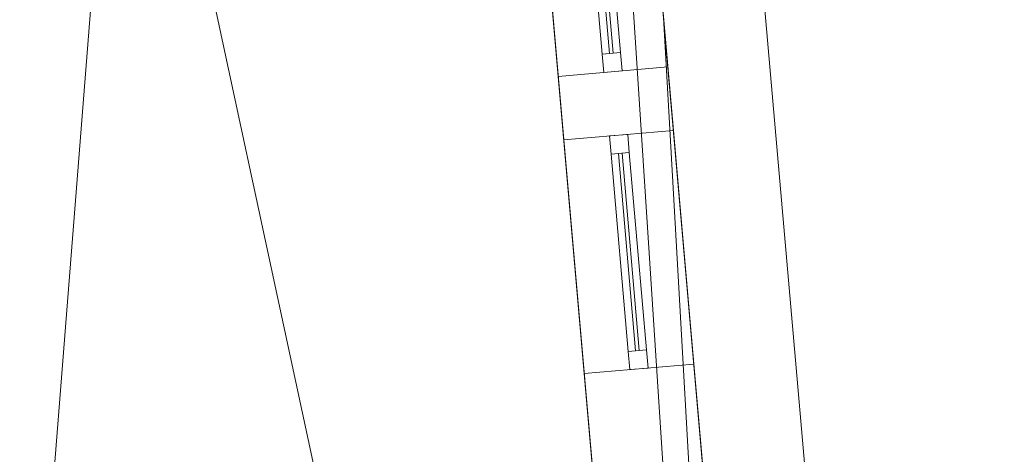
# Model space of a CAD drawing. Header units: millimetres. Extents: x -430348 to -225823, y -86243 to 5084.
# Tile 266 of 656: x -421236 to -418549, y -33682 to -32496. Entities that reach past the tile are written whole.
import ezdxf

# ---------------------------------------------------------------- set-up
doc = ezdxf.new("R2010")
doc.units = ezdxf.units.MM
for name, color, linetype, lineweight in [('A-GLAZ-CURT', 52, 'Continuous', 9), ('A-GLAZ-CWMG', 51, 'Continuous', 9), ('A-ROOF', 132, 'Continuous', 9), ('A-WALL', 113, 'Continuous', 9)]:
    doc.layers.add(name, color=color, linetype=linetype, lineweight=lineweight)

# ---------------------------------------------------------------- blocks, each defined once
blk = doc.blocks.new('System Panel - Glazed-497882-_3D_ Copy 1')
at = {"layer": 'A-GLAZ-CURT', "transparency": 33554471}
mesh = blk.add_polyface(dxfattribs=at)
corners = [(-262.5, 5), (-262.5, 5, 1000), (262.5, 5, 1000), (262.5, 5)]
mesh.append_faces([[corners[k] for k in face] for face in [(1, 2, 3, 0)]])
mesh = blk.add_polyface(dxfattribs=at)
corners = [(262.5, -5), (-262.5, -5), (-262.5, 5), (262.5, 5)]
mesh.append_faces([[corners[k] for k in face] for face in [(0, 1, 2, 3)]])
mesh = blk.add_polyface(dxfattribs=at)
corners = [(-262.5, -5, 1000), (262.5, -5, 1000), (262.5, 5, 1000), (-262.5, 5, 1000)]
mesh.append_faces([[corners[k] for k in face] for face in [(3, 0, 1, 2)]])
mesh = blk.add_polyface(dxfattribs=at)
corners = [(-262.5, -5), (-262.5, -5, 1000), (-262.5, 5, 1000), (-262.5, 5)]
mesh.append_faces([[corners[k] for k in face] for face in [(0, 1, 2, 3)]])
mesh = blk.add_polyface(dxfattribs=at)
corners = [(262.5, -5, 1000), (262.5, -5), (262.5, 5), (262.5, 5, 1000)]
mesh.append_faces([[corners[k] for k in face] for face in [(0, 1, 2, 3)]])
mesh = blk.add_polyface(dxfattribs=at)
corners = [(-262.5, -5), (262.5, -5), (262.5, -5, 1000), (-262.5, -5, 1000)]
mesh.append_faces([[corners[k] for k in face] for face in [(2, 3, 0, 1)]])
blk = doc.blocks.new('Rectangular Mullion - 50mm x 50mm-389654-_3D_ Copy 1')
at = {"layer": 'A-GLAZ-CWMG'}
mesh = blk.add_polyface(dxfattribs=at)
corners = [(0, 25), (-50, 25), (-50, -25), (0, -25)]
mesh.append_faces([[corners[k] for k in face] for face in [(2, 3, 0, 1)]])
mesh = blk.add_polyface(dxfattribs=at)
corners = [(0, 25, -1100), (0, -25, -1100), (-50, -25, -1100), (-50, 25, -1100)]
mesh.append_faces([[corners[k] for k in face] for face in [(0, 1, 2, 3)]])
mesh = blk.add_polyface(dxfattribs=at)
corners = [(-50, 25), (0, 25), (0, 25, -1100), (-50, 25, -1100)]
mesh.append_faces([[corners[k] for k in face] for face in [(3, 0, 1, 2)]])
mesh = blk.add_polyface(dxfattribs=at)
corners = [(-50, -25), (-50, 25), (-50, 25, -1100), (-50, -25, -1100)]
mesh.append_faces([[corners[k] for k in face] for face in [(0, 1, 2, 3)]])
mesh = blk.add_polyface(dxfattribs=at)
corners = [(0, 25), (0, -25), (0, -25, -1100), (0, 25, -1100)]
mesh.append_faces([[corners[k] for k in face] for face in [(0, 1, 2, 3)]])
mesh = blk.add_polyface(dxfattribs=at)
corners = [(0, -25), (-50, -25), (-50, -25, -1100), (0, -25, -1100)]
mesh.append_faces([[corners[k] for k in face] for face in [(3, 0, 1, 2)]])
blk = doc.blocks.new('Rectangular Mullion - 50mm x 50mm-323046-_3D_ Copy 1')
at = {"layer": 'A-GLAZ-CWMG'}
mesh = blk.add_polyface(dxfattribs=at)
corners = [(0, 25), (-50, 25), (-50, -25), (0, -25)]
mesh.append_faces([[corners[k] for k in face] for face in [(3, 0, 1, 2)]])
mesh = blk.add_polyface(dxfattribs=at)
corners = [(0, 25, -525), (0, -25, -525), (-50, -25, -525), (-50, 25, -525)]
mesh.append_faces([[corners[k] for k in face] for face in [(3, 0, 1, 2)]])
mesh = blk.add_polyface(dxfattribs=at)
corners = [(-50, 25), (0, 25), (0, 25, -525), (-50, 25, -525)]
mesh.append_faces([[corners[k] for k in face] for face in [(0, 1, 2, 3)]])
mesh = blk.add_polyface(dxfattribs=at)
corners = [(-50, -25), (-50, 25), (-50, 25, -525), (-50, -25, -525)]
mesh.append_faces([[corners[k] for k in face] for face in [(0, 1, 2, 3)]])
mesh = blk.add_polyface(dxfattribs=at)
corners = [(0, 25), (0, -25), (0, -25, -525), (0, 25, -525)]
mesh.append_faces([[corners[k] for k in face] for face in [(0, 1, 2, 3)]])
mesh = blk.add_polyface(dxfattribs=at)
corners = [(0, -25), (-50, -25), (-50, -25, -525), (0, -25, -525)]
mesh.append_faces([[corners[k] for k in face] for face in [(0, 1, 2, 3)]])
blk = doc.blocks.new('Rectangular Mullion - 50mm x 50mm-323047-_3D_ Copy 1')
at = {"layer": 'A-GLAZ-CWMG'}
mesh = blk.add_polyface(dxfattribs=at)
corners = [(0, 25), (-50, 25), (-50, -25), (0, -25)]
mesh.append_faces([[corners[k] for k in face] for face in [(3, 0, 1, 2)]])
mesh = blk.add_polyface(dxfattribs=at)
corners = [(0, 25, -525), (0, -25, -525), (-50, -25, -525), (-50, 25, -525)]
mesh.append_faces([[corners[k] for k in face] for face in [(3, 0, 1, 2)]])
mesh = blk.add_polyface(dxfattribs=at)
corners = [(-50, 25), (0, 25), (0, 25, -525), (-50, 25, -525)]
mesh.append_faces([[corners[k] for k in face] for face in [(0, 1, 2, 3)]])
mesh = blk.add_polyface(dxfattribs=at)
corners = [(-50, -25), (-50, 25), (-50, 25, -525), (-50, -25, -525)]
mesh.append_faces([[corners[k] for k in face] for face in [(0, 1, 2, 3)]])
mesh = blk.add_polyface(dxfattribs=at)
corners = [(0, 25), (0, -25), (0, -25, -525), (0, 25, -525)]
mesh.append_faces([[corners[k] for k in face] for face in [(0, 1, 2, 3)]])
mesh = blk.add_polyface(dxfattribs=at)
corners = [(0, -25), (-50, -25), (-50, -25, -525), (0, -25, -525)]
mesh.append_faces([[corners[k] for k in face] for face in [(0, 1, 2, 3)]])
blk = doc.blocks.new('System Panel - Glazed-497988-_3D_ Copy 1')
at = {"layer": 'A-GLAZ-CURT', "transparency": 33554471}
mesh = blk.add_polyface(dxfattribs=at)
corners = [(-270, 5), (-270, 5, 545), (270, 5, 545), (270, 5)]
mesh.append_faces([[corners[k] for k in face] for face in [(1, 2, 3, 0)]])
mesh = blk.add_polyface(dxfattribs=at)
corners = [(270, -5), (-270, -5), (-270, 5), (270, 5)]
mesh.append_faces([[corners[k] for k in face] for face in [(0, 1, 2, 3)]])
mesh = blk.add_polyface(dxfattribs=at)
corners = [(-270, -5, 545), (270, -5, 545), (270, 5, 545), (-270, 5, 545)]
mesh.append_faces([[corners[k] for k in face] for face in [(0, 1, 2, 3)]])
mesh = blk.add_polyface(dxfattribs=at)
corners = [(-270, -5), (-270, -5, 545), (-270, 5, 545), (-270, 5)]
mesh.append_faces([[corners[k] for k in face] for face in [(0, 1, 2, 3)]])
mesh = blk.add_polyface(dxfattribs=at)
corners = [(270, -5, 545), (270, -5), (270, 5), (270, 5, 545)]
mesh.append_faces([[corners[k] for k in face] for face in [(0, 1, 2, 3)]])
mesh = blk.add_polyface(dxfattribs=at)
corners = [(-270, -5), (270, -5), (270, -5, 545), (-270, -5, 545)]
mesh.append_faces([[corners[k] for k in face] for face in [(2, 3, 0, 1)]])
blk = doc.blocks.new('Rectangular Mullion - 50mm x 50mm-497989-_3D_ Copy 1')
at = {"layer": 'A-GLAZ-CWMG'}
mesh = blk.add_polyface(dxfattribs=at)
corners = [(0, 25), (-50, 25), (-50, -25), (0, -25)]
mesh.append_faces([[corners[k] for k in face] for face in [(2, 3, 0, 1)]])
mesh = blk.add_polyface(dxfattribs=at)
corners = [(-50, 25), (0, 25), (0, 25, -480), (-50, 25, -480)]
mesh.append_faces([[corners[k] for k in face] for face in [(3, 0, 1, 2)]])
mesh = blk.add_polyface(dxfattribs=at)
corners = [(-50, -25), (-50, 25), (-50, 25, -480), (-50, -25, -480)]
mesh.append_faces([[corners[k] for k in face] for face in [(3, 0, 1, 2)]])
mesh = blk.add_polyface(dxfattribs=at)
corners = [(0, 25), (0, -25), (0, -25, -480), (0, 25, -480)]
mesh.append_faces([[corners[k] for k in face] for face in [(3, 0, 1, 2)]])
mesh = blk.add_polyface(dxfattribs=at)
corners = [(0, -25), (-50, -25), (-50, -25, -480), (0, -25, -480)]
mesh.append_faces([[corners[k] for k in face] for face in [(3, 0, 1, 2)]])
blk = doc.blocks.new('Rectangular Mullion - 50mm x 50mm-497990-_3D_ Copy 1')
at = {"layer": 'A-GLAZ-CWMG'}
mesh = blk.add_polyface(dxfattribs=at)
corners = [(0, 25), (-50, 25), (-50, -25), (0, -25)]
mesh.append_faces([[corners[k] for k in face] for face in [(2, 3, 0, 1)]])
mesh = blk.add_polyface(dxfattribs=at)
corners = [(-50, 25), (0, 25), (0, 25, -620), (-50, 25, -620)]
mesh.append_faces([[corners[k] for k in face] for face in [(0, 1, 2, 3)]])
mesh = blk.add_polyface(dxfattribs=at)
corners = [(-50, -25), (-50, 25), (-50, 25, -620), (-50, -25, -620)]
mesh.append_faces([[corners[k] for k in face] for face in [(0, 1, 2, 3)]])
mesh = blk.add_polyface(dxfattribs=at)
corners = [(0, 25), (0, -25), (0, -25, -620), (0, 25, -620)]
mesh.append_faces([[corners[k] for k in face] for face in [(0, 1, 2, 3)]])
mesh = blk.add_polyface(dxfattribs=at)
corners = [(0, -25), (-50, -25), (-50, -25, -620), (0, -25, -620)]
mesh.append_faces([[corners[k] for k in face] for face in [(0, 1, 2, 3)]])
blk = doc.blocks.new('Rectangular Mullion - 50mm x 50mm-279979-_3D_ Copy 1')
at = {"layer": 'A-GLAZ-CWMG'}
mesh = blk.add_polyface(dxfattribs=at)
corners = [(0, 25), (-50, 25), (-50, -25), (0, -25)]
mesh.append_faces([[corners[k] for k in face] for face in [(2, 3, 0, 1)]])
mesh = blk.add_polyface(dxfattribs=at)
corners = [(0, 25, -540), (0, -25, -540), (-50, -25, -540), (-50, 25, -540)]
mesh.append_faces([[corners[k] for k in face] for face in [(0, 1, 2, 3)]])
mesh = blk.add_polyface(dxfattribs=at)
corners = [(-50, 25), (0, 25), (0, 25, -540), (-50, 25, -540)]
mesh.append_faces([[corners[k] for k in face] for face in [(3, 0, 1, 2)]])
mesh = blk.add_polyface(dxfattribs=at)
corners = [(-50, -25), (-50, 25), (-50, 25, -540), (-50, -25, -540)]
mesh.append_faces([[corners[k] for k in face] for face in [(3, 0, 1, 2)]])
mesh = blk.add_polyface(dxfattribs=at)
corners = [(0, 25), (0, -25), (0, -25, -540), (0, 25, -540)]
mesh.append_faces([[corners[k] for k in face] for face in [(3, 0, 1, 2)]])
mesh = blk.add_polyface(dxfattribs=at)
corners = [(0, -25), (-50, -25), (-50, -25, -540), (0, -25, -540)]
mesh.append_faces([[corners[k] for k in face] for face in [(3, 0, 1, 2)]])
blk = doc.blocks.new('System Panel - Glazed-497991-_3D_ Copy 1')
at = {"layer": 'A-GLAZ-CURT', "transparency": 33554471}
mesh = blk.add_polyface(dxfattribs=at)
corners = [(-270, 5), (-270, 5, 405), (270, 5, 405), (270, 5)]
mesh.append_faces([[corners[k] for k in face] for face in [(1, 2, 3, 0)]])
mesh = blk.add_polyface(dxfattribs=at)
corners = [(270, -5), (-270, -5), (-270, 5), (270, 5)]
mesh.append_faces([[corners[k] for k in face] for face in [(0, 1, 2, 3)]])
mesh = blk.add_polyface(dxfattribs=at)
corners = [(-270, -5, 405), (270, -5, 405), (270, 5, 405), (-270, 5, 405)]
mesh.append_faces([[corners[k] for k in face] for face in [(0, 1, 2, 3)]])
mesh = blk.add_polyface(dxfattribs=at)
corners = [(-270, -5), (-270, -5, 405), (-270, 5, 405), (-270, 5)]
mesh.append_faces([[corners[k] for k in face] for face in [(0, 1, 2, 3)]])
mesh = blk.add_polyface(dxfattribs=at)
corners = [(270, -5, 405), (270, -5), (270, 5), (270, 5, 405)]
mesh.append_faces([[corners[k] for k in face] for face in [(0, 1, 2, 3)]])
mesh = blk.add_polyface(dxfattribs=at)
corners = [(-270, -5), (270, -5), (270, -5, 405), (-270, -5, 405)]
mesh.append_faces([[corners[k] for k in face] for face in [(2, 3, 0, 1)]])
blk = doc.blocks.new('Rectangular Mullion - 50mm x 50mm-318642-_3D_ Copy 1')
at = {"layer": 'A-GLAZ-CWMG'}
mesh = blk.add_polyface(dxfattribs=at)
corners = [(0, 25, -620), (0, -25, -620), (-50, -25, -620), (-50, 25, -620)]
mesh.append_faces([[corners[k] for k in face] for face in [(0, 1, 2, 3)]])
mesh = blk.add_polyface(dxfattribs=at)
corners = [(-50, 25), (0, 25), (0, 25, -620), (-50, 25, -620)]
mesh.append_faces([[corners[k] for k in face] for face in [(0, 1, 2, 3)]])
mesh = blk.add_polyface(dxfattribs=at)
corners = [(-50, -25), (-50, 25), (-50, 25, -620), (-50, -25, -620)]
mesh.append_faces([[corners[k] for k in face] for face in [(0, 1, 2, 3)]])
mesh = blk.add_polyface(dxfattribs=at)
corners = [(0, 25), (0, -25), (0, -25, -620), (0, 25, -620)]
mesh.append_faces([[corners[k] for k in face] for face in [(0, 1, 2, 3)]])
mesh = blk.add_polyface(dxfattribs=at)
corners = [(0, -25), (-50, -25), (-50, -25, -620), (0, -25, -620)]
mesh.append_faces([[corners[k] for k in face] for face in [(0, 1, 2, 3)]])
blk = doc.blocks.new('Rectangular Mullion - 50mm x 50mm-497992-_3D_ Copy 1')
at = {"layer": 'A-GLAZ-CWMG'}
mesh = blk.add_polyface(dxfattribs=at)
corners = [(0, 25, -480), (0, -25, -480), (-50, -25, -480), (-50, 25, -480)]
mesh.append_faces([[corners[k] for k in face] for face in [(0, 1, 2, 3)]])
mesh = blk.add_polyface(dxfattribs=at)
corners = [(-50, 25), (0, 25), (0, 25, -480), (-50, 25, -480)]
mesh.append_faces([[corners[k] for k in face] for face in [(3, 0, 1, 2)]])
mesh = blk.add_polyface(dxfattribs=at)
corners = [(-50, -25), (-50, 25), (-50, 25, -480), (-50, -25, -480)]
mesh.append_faces([[corners[k] for k in face] for face in [(3, 0, 1, 2)]])
mesh = blk.add_polyface(dxfattribs=at)
corners = [(0, 25), (0, -25), (0, -25, -480), (0, 25, -480)]
mesh.append_faces([[corners[k] for k in face] for face in [(3, 0, 1, 2)]])
mesh = blk.add_polyface(dxfattribs=at)
corners = [(0, -25), (-50, -25), (-50, -25, -480), (0, -25, -480)]
mesh.append_faces([[corners[k] for k in face] for face in [(3, 0, 1, 2)]])
blk = doc.blocks.new('Rectangular Mullion - 50mm x 50mm-279980-_3D_ Copy 1')
at = {"layer": 'A-GLAZ-CWMG'}
mesh = blk.add_polyface(dxfattribs=at)
corners = [(25, 25), (-25, 25), (-25, -25), (25, -25)]
mesh.append_faces([[corners[k] for k in face] for face in [(2, 3, 0, 1)]])
mesh = blk.add_polyface(dxfattribs=at)
corners = [(25, 25, -540), (25, -25, -540), (-25, -25, -540), (-25, 25, -540)]
mesh.append_faces([[corners[k] for k in face] for face in [(0, 1, 2, 3)]])
mesh = blk.add_polyface(dxfattribs=at)
corners = [(-25, 25), (25, 25), (25, 25, -540), (-25, 25, -540)]
mesh.append_faces([[corners[k] for k in face] for face in [(3, 0, 1, 2)]])
mesh = blk.add_polyface(dxfattribs=at)
corners = [(-25, -25), (-25, 25), (-25, 25, -540), (-25, -25, -540)]
mesh.append_faces([[corners[k] for k in face] for face in [(3, 0, 1, 2)]])
mesh = blk.add_polyface(dxfattribs=at)
corners = [(25, 25), (25, -25), (25, -25, -540), (25, 25, -540)]
mesh.append_faces([[corners[k] for k in face] for face in [(3, 0, 1, 2)]])
mesh = blk.add_polyface(dxfattribs=at)
corners = [(25, -25), (-25, -25), (-25, -25, -540), (25, -25, -540)]
mesh.append_faces([[corners[k] for k in face] for face in [(3, 0, 1, 2)]])
blk = doc.blocks.new('Rectangular Mullion - 50mm x 50mm-279978-_3D_ Copy 1')
at = {"layer": 'A-GLAZ-CWMG'}
mesh = blk.add_polyface(dxfattribs=at)
corners = [(0, 25), (-50, 25), (-50, -25), (0, -25)]
mesh.append_faces([[corners[k] for k in face] for face in [(3, 0, 1, 2)]])
mesh = blk.add_polyface(dxfattribs=at)
corners = [(0, 25, -540), (0, -25, -540), (-50, -25, -540), (-50, 25, -540)]
mesh.append_faces([[corners[k] for k in face] for face in [(3, 0, 1, 2)]])
mesh = blk.add_polyface(dxfattribs=at)
corners = [(-50, 25), (0, 25), (0, 25, -540), (-50, 25, -540)]
mesh.append_faces([[corners[k] for k in face] for face in [(3, 0, 1, 2)]])
mesh = blk.add_polyface(dxfattribs=at)
corners = [(-50, -25), (-50, 25), (-50, 25, -540), (-50, -25, -540)]
mesh.append_faces([[corners[k] for k in face] for face in [(0, 1, 2, 3)]])
mesh = blk.add_polyface(dxfattribs=at)
corners = [(0, 25), (0, -25), (0, -25, -540), (0, 25, -540)]
mesh.append_faces([[corners[k] for k in face] for face in [(0, 1, 2, 3)]])
mesh = blk.add_polyface(dxfattribs=at)
corners = [(0, -25), (-50, -25), (-50, -25, -540), (0, -25, -540)]
mesh.append_faces([[corners[k] for k in face] for face in [(3, 0, 1, 2)]])

msp = doc.modelspace()

# ---------------------------------------------------------------- block references
at = {"layer": 'A-GLAZ-CURT', "transparency": 33554471}
for name, p, rotation in [('System Panel - Glazed-497882-_3D_ Copy 1', (-419644, -32326.7, 62347.9), 94.99999999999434), ('System Panel - Glazed-497988-_3D_ Copy 1', (-419573.7, -33130.1, 59984.1), 94.99999999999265), ('System Panel - Glazed-497991-_3D_ Copy 1', (-419573.7, -33130.1, 60579.1), 94.99999999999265)]:
    msp.add_blockref(name, p, dxfattribs=dict(at, rotation=rotation))
at = {"layer": 'A-GLAZ-CWMG', "extrusion": (0.087156, -0.996195, 0), "rotation": 270}
for name, p in [('Rectangular Mullion - 50mm x 50mm-323046-_3D_ Copy 1', (-420864.6, 62297.9, -4108.2)), ('Rectangular Mullion - 50mm x 50mm-279979-_3D_ Copy 1', (-420864.6, 59934.1, -3294.3))]:
    msp.add_blockref(name, p, dxfattribs=at)
at = {"layer": 'A-GLAZ-CWMG', "extrusion": (-0.087156, 0.996195, 0), "rotation": 90}
for name, p in [('Rectangular Mullion - 50mm x 50mm-323047-_3D_ Copy 1', (420864.6, 63397.9, 4633.2)), ('Rectangular Mullion - 50mm x 50mm-279980-_3D_ Copy 1', (420864.6, 60554.1, 3834.3)), ('Rectangular Mullion - 50mm x 50mm-279978-_3D_ Copy 1', (420864.6, 61034.1, 3834.3))]:
    msp.add_blockref(name, p, dxfattribs=at)
at = {"layer": 'A-GLAZ-CWMG'}
for name, p, rotation in [('Rectangular Mullion - 50mm x 50mm-389654-_3D_ Copy 1', (-419616.8, -32638, 63397.9), 274.9999999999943), ('Rectangular Mullion - 50mm x 50mm-497989-_3D_ Copy 1', (-419545.8, -33448.8, 61034.1), 274.9999999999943), ('Rectangular Mullion - 50mm x 50mm-318642-_3D_ Copy 1', (-419545.8, -33448.8, 60554.1), 274.9999999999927)]:
    msp.add_blockref(name, p, dxfattribs=dict(at, rotation=rotation))
at = {"layer": 'A-GLAZ-CWMG', "extrusion": (0, 0, -1), "rotation": 85.00000000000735}
for name, p in [('Rectangular Mullion - 50mm x 50mm-497990-_3D_ Copy 1', (419601.6, -32811.3, -59934.1)), ('Rectangular Mullion - 50mm x 50mm-497992-_3D_ Copy 1', (419601.6, -32811.3, -60554.1))]:
    msp.add_blockref(name, p, dxfattribs=at)

# ---------------------------------------------------------------- meshes
at = {"layer": 'A-ROOF'}
mesh = msp.add_polyface(dxfattribs=at)
corners = [(-422208.1, -39960.5, 65933.7), (-423727.2, -21697.4, 65878.8), (-420169.5, -21416.8, 63380), (-418575, -39642.7, 63380), (-419150.1, -39693, 63784.3), (-421631.5, -39910.1, 65528.3), (-422097.2, -39950.8, 65855.7), (-422184, -39958.4, 65916.8)]
mesh.append_faces([[corners[k] for k in face] for face in [(4, 5, 2, 3)]], dxfattribs={"vtx1": -1})
mesh.append_faces([[corners[k] for k in face] for face in [(5, 6, 1, 2)]], dxfattribs={"vtx1": -1, "vtx3": -1})
mesh.append_faces([[corners[k] for k in face] for face in [(7, 0, 1, 6)]], dxfattribs={"vtx2": -1})
mesh = msp.add_polyface(dxfattribs=at)
corners = [(-423727.2, -21697.4, 66000.8), (-422208.1, -39960.5, 66055.7), (-422157.3, -39956.1, 66020), (-422097.2, -39950.8, 65977.8), (-419147.2, -39692.7, 63904.3), (-418575, -39642.7, 63502.1), (-420169.5, -21416.8, 63502.1), (-422983.4, -26109.2, 65751.2), (-423056.7, -25212.2, 65747.6), (-422158.4, -25141.4, 65116.7), (-422085.1, -26038.4, 65120.3), (-423086.6, -24008.5, 65695), (-423151.6, -23213.2, 65691.8), (-422321.3, -23147.7, 65108.7), (-422256.3, -23943, 65111.9)]
mesh.append_faces([[corners[k] for k in face] for face in [(14, 9, 6, 13)]], dxfattribs={"vtx0": -1, "vtx1": -1, "vtx2": -1})
mesh.append_faces([[corners[k] for k in face] for face in [(0, 8, 11, 12)]], dxfattribs={"vtx0": -1, "vtx1": -1, "vtx3": -1})
mesh.append_faces([[corners[k] for k in face] for face in [(9, 14, 11, 8), (13, 6, 0, 12)]], dxfattribs={"vtx0": -1, "vtx2": -1})
mesh.append_faces([[corners[k] for k in face] for face in [(10, 4, 5, 6), (7, 1, 2, 3)]], dxfattribs={"vtx0": -1, "vtx3": -1})
mesh.append_faces([[corners[k] for k in face] for face in [(9, 10, 6)]], dxfattribs={"vtx1": -1, "vtx2": -1})
mesh.append_faces([[corners[k] for k in face] for face in [(3, 4, 10, 7), (0, 1, 7, 8)]], dxfattribs={"vtx1": -1, "vtx3": -1})
mesh = msp.add_polyface(dxfattribs=at)
corners = [(-420169.5, -21416.8, 63502.1), (-418575, -39642.7, 63502.1), (-418575, -39642.7, 63500), (-418575, -39642.7, 63380), (-420169.5, -21416.8, 63380)]
mesh.append_faces([[corners[k] for k in face] for face in [(2, 0, 1)]], dxfattribs={"vtx0": -1})
mesh.append_faces([[corners[k] for k in face] for face in [(4, 0, 2, 3)]], dxfattribs={"vtx1": -1})
at = {"layer": 'A-WALL'}
mesh = msp.add_polyface(dxfattribs=at)
corners = [(-420929.8, -15908.6, 56190.2), (-420903.7, -16207.4, 56190.2), (-420436, -21553.5, 56190.2), (-420409.8, -21852.4, 56190.2), (-419978.8, -26779.1, 56190.2), (-419952.6, -27077.9, 56190.2), (-419819, -28605.3, 56190.2), (-419792.9, -28904.1, 56190.2), (-419505.3, -32191.6, 56190.2), (-419479.1, -32490.4, 56190.2), (-419362.3, -33825.3, 56190.2), (-419336.2, -34124.2, 56190.2), (-419217.6, -35479, 56190.2), (-419191.5, -35777.9, 56190.2), (-418872.5, -39424, 56190.2), (-418846.4, -39722.8, 56190.2), (-418625.4, -42248.2, 56190.2), (-418924.3, -42274.3, 56190.2), (-421202.5, -16233.6, 56190.2), (-421228.7, -15934.7, 56190.2)]
mesh.append_faces([[corners[k] for k in face] for face in [(7, 17, 18, 6)]], dxfattribs={"vtx0": -1, "vtx2": -1})
mesh.append_faces([[corners[k] for k in face] for face in [(17, 13, 14, 15), (17, 11, 12, 13), (18, 0, 1, 2), (18, 2, 3, 4), (17, 9, 10, 11), (17, 7, 8, 9), (18, 4, 5, 6)]], dxfattribs={"vtx0": -1, "vtx3": -1})
mesh.append_faces([[corners[k] for k in face] for face in [(19, 0, 18)]], dxfattribs={"vtx1": -1})
mesh.append_faces([[corners[k] for k in face] for face in [(15, 16, 17)]], dxfattribs={"vtx2": -1})
mesh = msp.add_polyface(dxfattribs=at)
corners = [(-418625.4, -42248.2, 56190.2), (-418846.4, -39722.8, 56190.2), (-418872.5, -39424, 56190.2), (-419191.5, -35777.9, 56190.2), (-419217.6, -35479, 56190.2), (-419336.2, -34124.2, 56190.2), (-419362.3, -33825.3, 56190.2), (-419479.1, -32490.4, 56190.2), (-419505.3, -32191.6, 56190.2), (-419792.9, -28904.1, 56190.2), (-419819, -28605.3, 56190.2), (-419952.6, -27077.9, 56190.2), (-419978.8, -26779.1, 56190.2), (-420409.8, -21852.4, 56190.2), (-420436, -21553.5, 56190.2), (-420903.7, -16207.4, 56190.2), (-420929.8, -15908.6, 56190.2), (-420929.8, -15908.6, 61100), (-420929.8, -15908.6, 63331), (-420446, -21438.6, 63331), (-420446, -21438.6, 63574.2), (-418851.3, -39666.8, 63574.2), (-418851.3, -39666.8, 63694.2), (-418625.4, -42248.2, 63694.2), (-418787.5, -40395.3, 62297.9), (-418787.5, -40395.3, 63397.9), (-418825.1, -39965.7, 63397.9), (-418825.1, -39965.7, 62297.9), (-418892.1, -39199.8, 62297.9), (-418892.1, -39199.8, 63397.9), (-418953.1, -38502.5, 63397.9), (-418953.1, -38502.5, 62297.9), (-419110, -36709.3, 62297.9), (-419110, -36709.3, 63397.9), (-419214.6, -35513.9, 63397.9), (-419214.6, -35513.9, 62297.9), (-419467.3, -32624.9, 62297.9), (-419467.3, -32624.9, 63397.9), (-419571.9, -31429.5, 63397.9), (-419571.9, -31429.5, 62297.9), (-419739.3, -29516.8, 62297.9), (-419739.3, -29516.8, 63397.9), (-419809, -28719.9, 63397.9), (-419809, -28719.9, 62297.9), (-419868.3, -28042.5, 62297.9), (-419868.3, -28042.5, 63397.9), (-419938, -27245.5, 63397.9), (-419938, -27245.5, 62297.9), (-419972.8, -26847, 62297.9), (-419972.8, -26847, 63397.9), (-420042.6, -26050.1, 63397.9), (-420042.6, -26050.1, 62297.9), (-420198.4, -24268.8, 62297.9), (-420198.4, -24268.8, 63397.9), (-420311.7, -22973.8, 63397.9), (-420311.7, -22973.8, 62297.9), (-420543.4, -20325.8, 61879.8), (-420543.4, -20325.8, 62979.8), (-420674.1, -18831.5, 62979.8), (-420674.1, -18831.5, 61879.8), (-420813.6, -17237.6, 61879.8), (-420813.6, -17237.6, 62979.8), (-420883.3, -16440.6, 62979.8), (-420883.3, -16440.6, 61879.8), (-419829.9, -28481.5, 61141.6), (-419943.2, -27186.4, 61141.6), (-419943.2, -27186.4, 58701.6), (-419829.9, -28481.5, 58701.6), (-418690.6, -41503.5, 58874.1), (-418690.6, -41503.5, 60755.6), (-418777.7, -40507.3, 60755.6), (-418777.7, -40507.3, 58874.1), (-419396.4, -33435.8, 59934.1), (-419396.4, -33435.8, 61034.1), (-419452.2, -32798.2, 61034.1), (-419452.2, -32798.2, 59934.1)]
mesh.append_faces([[corners[k] for k in face] for face in [(23, 25, 22), (28, 70, 31), (13, 66, 12), (49, 46, 48), (42, 20, 41)]], dxfattribs={"vtx0": -1, "vtx1": -1})
mesh.append_faces([[corners[k] for k in face] for face in [(64, 40, 39, 75)]], dxfattribs={"vtx0": -1, "vtx1": -1, "vtx2": -1, "vtx3": -1})
mesh.append_faces([[corners[k] for k in face] for face in [(27, 70, 28, 29), (38, 41, 20, 21), (64, 44, 43, 40), (20, 42, 45, 46), (20, 46, 49, 50), (19, 55, 56, 57)]], dxfattribs={"vtx0": -1, "vtx1": -1, "vtx3": -1})
mesh.append_faces([[corners[k] for k in face] for face in [(0, 68, 69, 23), (24, 69, 70, 27), (7, 75, 72, 6), (39, 40, 41, 38), (26, 21, 22, 25), (31, 32, 33, 30), (35, 36, 37, 34), (21, 37, 38), (44, 64, 65, 47), (63, 17, 18, 62), (58, 18, 19, 57), (13, 55, 52)]], dxfattribs={"vtx0": -1, "vtx2": -1})
mesh.append_faces([[corners[k] for k in face] for face in [(71, 2, 3, 32), (31, 70, 71, 32), (75, 7, 8, 67), (21, 29, 30, 33), (21, 33, 34, 37), (52, 65, 66, 13), (17, 63, 60, 59), (48, 46, 47, 65)]], dxfattribs={"vtx0": -1, "vtx2": -1, "vtx3": -1})
mesh.append_faces([[corners[k] for k in face] for face in [(71, 0, 1, 2), (67, 9, 10, 11)]], dxfattribs={"vtx0": -1, "vtx3": -1})
mesh.append_faces([[corners[k] for k in face] for face in [(71, 68, 0), (5, 6, 72, 4), (67, 64, 75), (8, 9, 67)]], dxfattribs={"vtx1": -1, "vtx2": -1})
mesh.append_faces([[corners[k] for k in face] for face in [(3, 4, 72, 32), (73, 74, 36, 35), (26, 27, 29, 21), (24, 25, 23, 69), (13, 14, 56, 55), (51, 48, 65, 52), (61, 62, 18, 58), (53, 54, 20, 50)]], dxfattribs={"vtx1": -1, "vtx2": -1, "vtx3": -1})
mesh.append_faces([[corners[k] for k in face] for face in [(74, 75, 39, 36), (72, 73, 35, 32), (66, 67, 11, 12), (42, 43, 44, 45), (14, 15, 59, 56), (58, 59, 60, 61), (50, 51, 52, 53), (19, 20, 54, 55)]], dxfattribs={"vtx1": -1, "vtx3": -1})
mesh.append_faces([[corners[k] for k in face] for face in [(15, 16, 17, 59)]], dxfattribs={"vtx2": -1, "vtx3": -1})
mesh = msp.add_polyface(dxfattribs=at)
corners = [(-421228.7, -15934.7, 56190.2), (-421202.5, -16233.6, 56190.2), (-418924.3, -42274.3, 56190.2), (-418924.3, -42274.3, 63904.3), (-419150.1, -39693, 63904.3), (-419150.1, -39693, 63784.3), (-419176.3, -39394.1, 63784.3), (-420745.1, -21462.2, 63784.3), (-420745.1, -21462.2, 63538.8), (-421202.5, -16233.6, 63538.8), (-421215.9, -16081.2, 63538.8), (-421228.7, -15934.7, 63439.6), (-419086.4, -40421.4, 63397.9), (-419086.4, -40421.4, 62297.9), (-419124, -39991.8, 62297.9), (-419124, -39991.8, 63397.9), (-419191, -39226, 63397.9), (-419191, -39226, 62297.9), (-419252, -38528.6, 62297.9), (-419252, -38528.6, 63397.9), (-419408.9, -36735.5, 63397.9), (-419408.9, -36735.5, 62297.9), (-419513.5, -35540.1, 62297.9), (-419513.5, -35540.1, 63397.9), (-419766.2, -32651.1, 63397.9), (-419766.2, -32651.1, 62297.9), (-419870.8, -31455.7, 62297.9), (-419870.8, -31455.7, 63397.9), (-420038.1, -29543, 63397.9), (-420038.1, -29543, 62297.9), (-420107.9, -28746, 62297.9), (-420107.9, -28746, 63397.9), (-420167.1, -28068.6, 63397.9), (-420167.1, -28068.6, 62297.9), (-420236.8, -27271.6, 62297.9), (-420236.8, -27271.6, 63397.9), (-420271.7, -26873.2, 63397.9), (-420271.7, -26873.2, 62297.9), (-420341.4, -26076.2, 62297.9), (-420341.4, -26076.2, 63397.9), (-420497.3, -24295, 63397.9), (-420497.3, -24295, 62297.9), (-420610.6, -22999.9, 62297.9), (-420610.6, -22999.9, 63397.9), (-420842.2, -20352, 62979.8), (-420842.2, -20352, 61879.8), (-420973, -18857.7, 61879.8), (-420973, -18857.7, 62979.8), (-421112.4, -17263.8, 62979.8), (-421112.4, -17263.8, 61879.8), (-421182.1, -16466.8, 61879.8), (-421182.1, -16466.8, 62979.8), (-420242, -27212.6, 61141.6), (-420128.7, -28507.6, 61141.6), (-420128.7, -28507.6, 58701.6), (-420242, -27212.6, 58701.6), (-418989.4, -41529.6, 60755.6), (-418989.4, -41529.6, 58874.1), (-419076.6, -40533.4, 58874.1), (-419076.6, -40533.4, 60755.6), (-419695.3, -33461.9, 61034.1), (-419695.3, -33461.9, 59934.1), (-419751, -32824.4, 59934.1), (-419751, -32824.4, 61034.1)]
mesh.append_faces([[corners[k] for k in face] for face in [(52, 41, 55), (17, 14, 16)]], dxfattribs={"vtx0": -1, "vtx1": -1})
mesh.append_faces([[corners[k] for k in face] for face in [(42, 45, 55, 41), (45, 42, 8, 44), (55, 45, 1), (38, 41, 52, 37), (53, 30, 33, 52), (34, 37, 52, 33), (25, 60, 22, 24), (58, 61, 2), (23, 6, 24), (15, 5, 16, 14)]], dxfattribs={"vtx0": -1, "vtx1": -1, "vtx2": -1})
mesh.append_faces([[corners[k] for k in face] for face in [(7, 36, 35, 32), (7, 32, 31, 28), (7, 40, 39, 36), (61, 58, 21, 22), (6, 28, 27, 24)]], dxfattribs={"vtx0": -1, "vtx1": -1, "vtx3": -1})
mesh.append_faces([[corners[k] for k in face] for face in [(50, 0, 1, 49), (49, 46, 47, 48), (37, 34, 35, 36), (33, 30, 31, 32), (41, 38, 39, 40), (8, 42, 43), (2, 57, 58), (6, 19, 16, 5), (12, 3, 4), (59, 13, 14)]], dxfattribs={"vtx0": -1, "vtx2": -1})
mesh.append_faces([[corners[k] for k in face] for face in [(1, 45, 46, 49), (9, 51, 48, 47), (13, 59, 56, 3), (6, 23, 20, 19)]], dxfattribs={"vtx0": -1, "vtx2": -1, "vtx3": -1})
mesh.append_faces([[corners[k] for k in face] for face in [(62, 63, 26), (60, 61, 22), (22, 23, 24), (12, 13, 3), (6, 7, 28)]], dxfattribs={"vtx1": -1, "vtx2": -1})
mesh.append_faces([[corners[k] for k in face] for face in [(53, 54, 62, 26), (61, 62, 54, 2), (29, 30, 53, 26), (58, 59, 18, 21), (17, 18, 59, 14)]], dxfattribs={"vtx1": -1, "vtx2": -1, "vtx3": -1})
mesh.append_faces([[corners[k] for k in face] for face in [(11, 0, 50, 51), (54, 55, 1, 2), (47, 44, 8, 9), (43, 40, 7, 8), (63, 60, 25, 26), (28, 29, 26, 27), (56, 57, 2, 3), (20, 21, 18, 19), (15, 12, 4, 5)]], dxfattribs={"vtx1": -1, "vtx3": -1})
mesh.append_faces([[corners[k] for k in face] for face in [(9, 10, 11, 51)]], dxfattribs={"vtx2": -1, "vtx3": -1})
mesh = msp.add_polyface(dxfattribs=at)
corners = [(-418851.3, -39666.8, 63574.2), (-420446, -21438.6, 63574.2), (-420745.1, -21462.2, 63784.3), (-419176.3, -39394.1, 63784.3), (-419150.1, -39693, 63784.3)]
mesh.append_faces([[corners[k] for k in face] for face in [(4, 0, 3)]], dxfattribs={"vtx1": -1})
mesh.append_faces([[corners[k] for k in face] for face in [(1, 2, 3, 0)]], dxfattribs={"vtx2": -1})
mesh = msp.add_polyface(dxfattribs=at)
corners = [(-419467.3, -32624.9, 63397.9), (-419766.2, -32651.1, 63397.9), (-419870.8, -31455.7, 63397.9), (-419571.9, -31429.5, 63397.9)]
mesh.append_faces([[corners[k] for k in face] for face in [(1, 2, 3, 0)]])
mesh = msp.add_polyface(dxfattribs=at)
corners = [(-419766.2, -32651.1, 62297.9), (-419467.3, -32624.9, 62297.9), (-419571.9, -31429.5, 62297.9), (-419870.8, -31455.7, 62297.9)]
mesh.append_faces([[corners[k] for k in face] for face in [(3, 0, 1, 2)]])
mesh = msp.add_polyface(dxfattribs=at)
corners = [(-419467.3, -32624.9, 62297.9), (-419766.2, -32651.1, 62297.9), (-419766.2, -32651.1, 63397.9), (-419467.3, -32624.9, 63397.9)]
mesh.append_faces([[corners[k] for k in face] for face in [(1, 2, 3, 0)]])
mesh = msp.add_polyface(dxfattribs=at)
corners = [(-419396.4, -33435.8, 61034.1), (-419695.3, -33461.9, 61034.1), (-419751, -32824.4, 61034.1), (-419452.2, -32798.2, 61034.1)]
mesh.append_faces([[corners[k] for k in face] for face in [(1, 2, 3, 0)]])
mesh = msp.add_polyface(dxfattribs=at)
corners = [(-419452.2, -32798.2, 61034.1), (-419751, -32824.4, 61034.1), (-419751, -32824.4, 59934.1), (-419452.2, -32798.2, 59934.1)]
mesh.append_faces([[corners[k] for k in face] for face in [(1, 2, 3, 0)]])
mesh = msp.add_polyface(dxfattribs=at)
corners = [(-419695.3, -33461.9, 59934.1), (-419396.4, -33435.8, 59934.1), (-419452.2, -32798.2, 59934.1), (-419751, -32824.4, 59934.1)]
mesh.append_faces([[corners[k] for k in face] for face in [(2, 3, 0, 1)]])
mesh = msp.add_polyface(dxfattribs=at)
corners = [(-419396.4, -33435.8, 59934.1), (-419695.3, -33461.9, 59934.1), (-419695.3, -33461.9, 61034.1), (-419396.4, -33435.8, 61034.1)]
mesh.append_faces([[corners[k] for k in face] for face in [(1, 2, 3, 0)]])
mesh = msp.add_polyface(dxfattribs=at)
corners = [(-419362.3, -33825.3, 56190.2), (-419362.3, -33825.3, 61153.4), (-416911.8, -33616.9, 60894.9), (-416911.8, -33616.9, 56190.2)]
mesh.append_faces([[corners[k] for k in face] for face in [(2, 3, 0, 1)]])
mesh = msp.add_polyface(dxfattribs=at)
corners = [(-416886.4, -33915.9, 56190.2), (-417185.3, -33941.3, 56190.2), (-419336.2, -34124.2, 56190.2), (-419362.3, -33825.3, 56190.2), (-416911.8, -33616.9, 56190.2)]
mesh.append_faces([[corners[k] for k in face] for face in [(1, 4, 0)]], dxfattribs={"vtx0": -1})
mesh.append_faces([[corners[k] for k in face] for face in [(3, 4, 1, 2)]], dxfattribs={"vtx1": -1})
mesh = msp.add_polyface(dxfattribs=at)
corners = [(-419336.2, -34124.2, 61153.3), (-416886.4, -33915.9, 60894.9), (-416911.8, -33616.9, 60894.9), (-419362.3, -33825.3, 61153.4)]
mesh.append_faces([[corners[k] for k in face] for face in [(0, 1, 2, 3)]])

doc.saveas('drawing.dxf')
